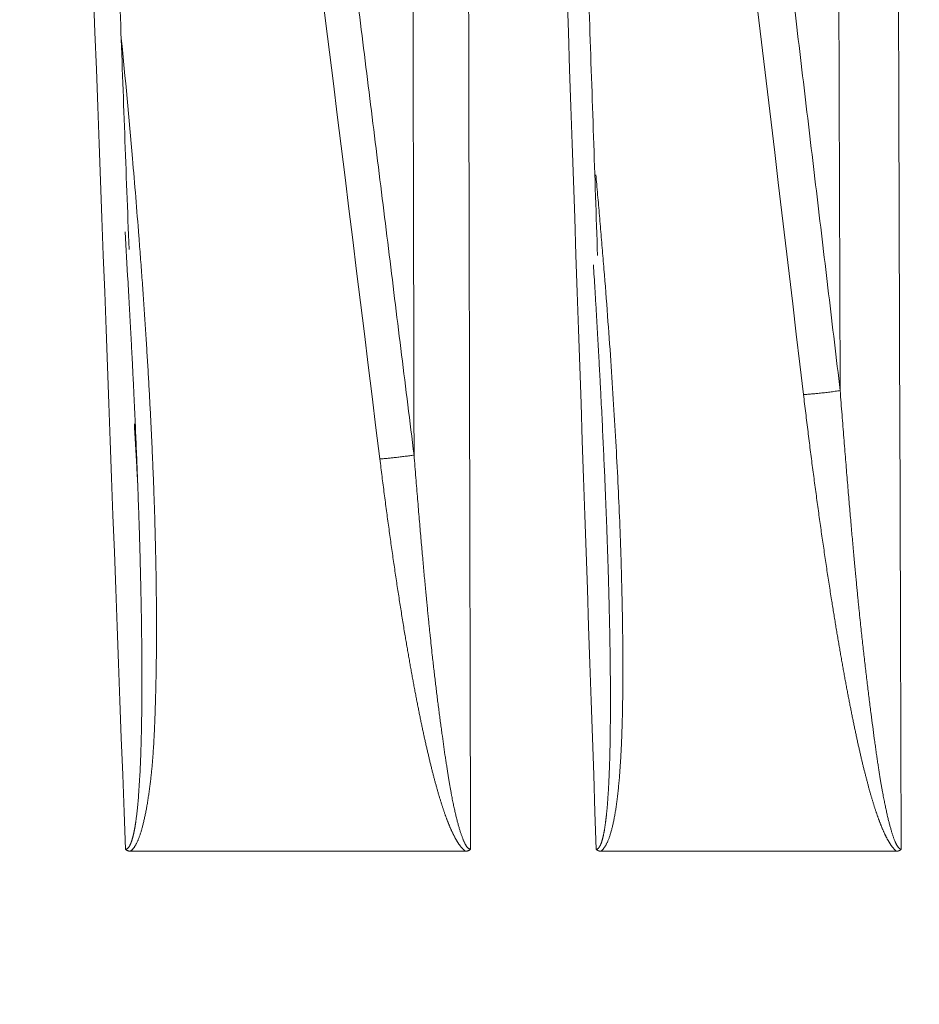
# Model space of a CAD drawing. Header units: millimetres. Extents: x 5437 to 18441, y -4466 to 3128.
# Tile 369 of 497: x 13773 to 13785, y -53 to -39. Entities that reach past the tile are written whole.
import ezdxf

# ---------------------------------------------------------------- set-up
doc = ezdxf.new("R2010")
doc.units = ezdxf.units.MM
doc.layers.add('1', color=7, linetype='Continuous', true_color=0xffffff)
doc.dimstyles.get("Standard").update_dxf_attribs({"dimtxt": 0.18, "dimasz": 0.18, "dimexe": 0.18, "dimexo": 0.0625, "dimgap": 0.09, "dimtad": 0, "dimtih": 1, "dimtoh": 1, "dimdec": 4, "dimzin": 0, "dimdsep": 46, "dimtxsty": 'Standard', "dimcen": 0.09, "dimadec": 0, "dimazin": 0, "dimtfac": 1, "dimtdec": 4, "dimtofl": 0, "dimtmove": 0, "dimatfit": 3, "dimfxl": 1, "dimtolj": 1, "dimtzin": 0, "dimarcsym": 0})

# ---------------------------------------------------------------- blocks, each defined once
blk = doc.blocks.new('*D3')
at = {"color": 0, "lineweight": -2, "transparency": 16777216}
for p, q in [((13674.147, 1169.564), (14135.36, 1169.564)), ((13833.147, -580.436), (14135.36, -580.436))]:
    blk.add_line(p, q, dxfattribs=at)
at = {"color": 0, "lineweight": 0, "transparency": 16777216}
for p, q in [((14135.18, 1089.564), (14135.18, 421.321)), ((14135.18, -500.436), (14135.18, 167.808))]:
    blk.add_line(p, q, dxfattribs=at)
at = {"color": 0, "lineweight": 20, "transparency": 16777216}
for points in [[(14121.847, 1089.564), (14148.514, 1089.564), (14135.18, 1169.564)], [(14121.847, -500.436), (14148.514, -500.436), (14135.18, -580.436)]]:
    blk.add_solid(points, dxfattribs=at)
at = {"layer": 'Defpoints', "color": 0, "lineweight": 20, "transparency": 16777216}
for p in [(13674.085, 1169.564), (13833.085, -580.436), (14135.18, -580.436)]:
    blk.add_point(p, dxfattribs=at)
at = {"color": 0, "lineweight": 20, "transparency": 16777216, "insert": (14135.18, 294.564), "char_height": 80, "attachment_point": 5, "rotation": 270}
blk.add_mtext('\\A1;1750', dxfattribs=at)
blk = doc.blocks.new('*D4')
at = {"color": 0, "lineweight": -2, "transparency": 16777216}
for p, q in [((13346.81, 234.502), (13346.81, -825.635)), ((13857.587, -64.498), (13857.587, -825.635))]:
    blk.add_line(p, q, dxfattribs=at)
at = {"color": 0, "lineweight": 0, "transparency": 16777216}
for p, q in [((13426.81, -825.455), (13508.775, -825.455)), ((13777.587, -825.455), (13695.622, -825.455))]:
    blk.add_line(p, q, dxfattribs=at)
at = {"color": 0, "lineweight": 20, "transparency": 16777216}
for points in [[(13426.81, -812.121), (13426.81, -838.788), (13346.81, -825.455)], [(13777.587, -812.121), (13777.587, -838.788), (13857.587, -825.455)]]:
    blk.add_solid(points, dxfattribs=at)
at = {"layer": 'Defpoints', "color": 0, "lineweight": 20, "transparency": 16777216}
for p in [(13346.81, 234.564), (13857.587, -64.436), (13346.81, -825.455)]:
    blk.add_point(p, dxfattribs=at)
at = {"color": 0, "lineweight": 20, "transparency": 16777216, "insert": (13602.199, -825.455), "char_height": 80, "attachment_point": 5}
blk.add_mtext('\\A1;515', dxfattribs=at)

msp = doc.modelspace()

# ---------------------------------------------------------------- linework, layer by layer
at = {"layer": '1', "color": 0, "lineweight": 20}
for p, q in [((13779.00208, -50.43566), (13774.21112, -50.43566)), ((13785.17176, -50.43566), (13780.94399, -50.43566))]:
    msp.add_line(p, q, dxfattribs=at)
for points, degree in [([(13777.77686, -44.82279), (13776.5958, -35.27249), (13775.40939, -25.72304), (13774.21664, -16.17461)], 3), ([(13774.69807, -16.11807), (13775.41544, -21.84713), (13776.13086, -27.57649), (13776.84443, -33.30615), (13777.55625, -39.03607), (13778.26642, -44.76625)], 5), ([(13783.83998, -43.90128), (13782.74043, -34.65862), (13781.63821, -25.41638), (13780.53288, -16.17461)], 3), ([(13781.05233, -16.11807), (13781.71668, -21.66313), (13782.38007, -27.20834), (13783.04253, -32.75368), (13783.70413, -38.29915), (13784.36489, -43.84475)], 5), ([(13774.13609, -50.40728), (13773.71366, -39.07168), (13773.28853, -27.73617), (13772.86057, -16.40076)], 3), ([(13778.26642, -44.76625), (13778.25334, -39.09315), (13778.24022, -33.42005), (13778.22704, -27.74695), (13778.21382, -22.07386), (13778.20054, -16.40076)], 5), ([(13778.99831, -16.40076), (13779.02398, -27.73619), (13779.04941, -39.07162), (13779.0746, -50.40705)], 3), ([(13780.87352, -50.40728), (13780.48743, -39.07171), (13780.0993, -27.7362), (13779.70905, -16.40076)], 3), ([(13784.36489, -43.84475), (13784.34671, -38.35595), (13784.32847, -32.86715), (13784.31018, -27.37835), (13784.29183, -21.88955), (13784.27343, -16.40076)], 5), ([(13785.12803, -16.40076), (13785.16515, -27.73617), (13785.20199, -39.07159), (13785.23855, -50.40702)], 3), ([(13774.07645, -38.80674), (13774.13394, -39.3782), (13774.18734, -39.94972), (13774.23674, -40.52142)], 3), ([(13774.23674, -40.52142), (13774.26874, -40.89165), (13774.29906, -41.26195), (13774.32774, -41.63237)], 3), ([(13774.17244, -42.29174), (13774.15865, -42.05203), (13774.14434, -41.81235), (13774.12951, -41.57268)], 3), ([(13780.85452, -42.38579), (13780.84764, -42.27202), (13780.84065, -42.15825), (13780.83355, -42.04448)], 3), ([(13774.2631, -44.31842), (13774.31178, -45.17585)], 1), ([(13774.55247, -45.58537), (13774.55773, -45.75422), (13774.56232, -45.92305), (13774.5662, -46.09184)], 3), ([(13774.34878, -46.35764), (13774.34596, -46.24811), (13774.34296, -46.13859), (13774.33978, -46.02907)], 3), ([(13781.0494, -46.57536), (13781.04642, -46.47177), (13781.04327, -46.36819), (13781.03995, -46.26461)], 3), ([(13784.63931, -47.01905), (13784.64447, -47.06871), (13784.64964, -47.11838), (13784.65482, -47.16804)], 3), ([(13778.49688, -47.35292), (13778.5068, -47.44485), (13778.51675, -47.53679), (13778.52674, -47.62873)], 3), ([(13774.36715, -48.57372), (13774.36861, -48.46787), (13774.3698, -48.36204), (13774.37072, -48.25621)], 3), ([(13781.07514, -48.67393), (13781.07604, -48.57375), (13781.07668, -48.47357), (13781.07704, -48.37341)], 3), ([(13784.80715, -48.47369), (13784.82276, -48.59076), (13784.83831, -48.70784), (13784.85377, -48.82493)], 3), ([(13778.66594, -48.75159), (13778.68039, -48.85273), (13778.69481, -48.95388), (13778.70917, -49.05503)], 3), ([(13774.322, -49.66207), (13774.32886, -49.5635), (13774.33538, -49.46494), (13774.34149, -49.3664)], 3), ([(13781.04209, -49.6554), (13781.04673, -49.57842), (13781.05112, -49.50143), (13781.05521, -49.42446)], 3), ([(13784.96642, -49.5634), (13784.9718, -49.59195), (13784.97716, -49.62051), (13784.98249, -49.64907)], 3), ([(13778.81413, -49.6903), (13778.8192, -49.71486), (13778.82425, -49.73941), (13778.82928, -49.76397)], 3)]:
    msp.add_open_spline(points, degree=degree, dxfattribs=at)
for points, knots in [([(13774.18687, -41.82479), (13774.14589, -40.72045), (13774.06284, -38.48421), (13773.9256, -34.79501), (13773.75178, -30.12889), (13773.51871, -23.88511), (13773.33938, -19.09431), (13773.2378, -16.38476)], [0, 0, 0, 0, 0.13022857, 0.2637056, 0.43504454, 0.68047599, 1, 1, 1, 1]), ([(13780.89251, -41.91314), (13780.85408, -40.78018), (13780.7772, -38.51534), (13780.65084, -34.79755), (13780.49206, -30.13147), (13780.27924, -23.88772), (13780.11557, -19.09693), (13780.02289, -16.38739)], [0, 0, 0, 0, 0.13315397, 0.26618207, 0.43694473, 0.68155069, 1, 1, 1, 1]), ([(13780.8688, -40.75738), (13780.87282, -40.80172), (13780.88136, -40.89641), (13780.89428, -41.04153), (13780.90758, -41.19282), (13780.92073, -41.34437), (13780.93373, -41.49618), (13780.94658, -41.64824), (13780.95929, -41.80057), (13780.97184, -41.95314), (13780.99815, -42.27733), (13781.03619, -42.76594), (13781.08257, -43.41176), (13781.12341, -44.03626), (13781.1587, -44.63942), (13781.18842, -45.22126), (13781.21257, -45.78176), (13781.22516, -46.14819), (13781.2305, -46.32783)], [0, 0, 0, 0, 0.02386998, 0.05097179, 0.07811942, 0.10531291, 0.13255233, 0.15983773, 0.18716916, 0.21454669, 0.24197036, 0.36167784, 0.47756615, 0.58964252, 0.69791499, 0.8023925, 0.90308502, 1, 1, 1, 1]), ([(13774.32774, -41.63237), (13774.3316, -41.68254), (13774.33931, -41.78254), (13774.35058, -41.93203), (13774.3616, -42.08051), (13774.37235, -42.22798), (13774.38282, -42.37443), (13774.39302, -42.51987), (13774.40295, -42.6643), (13774.41261, -42.80771), (13774.42199, -42.9501), (13774.43111, -43.09148), (13774.43995, -43.23185), (13774.44852, -43.3712), (13774.45682, -43.50954), (13774.46485, -43.64687), (13774.4726, -43.78318), (13774.48009, -43.91847), (13774.4873, -44.05276), (13774.49423, -44.18602), (13774.5009, -44.31828), (13774.50729, -44.44952), (13774.5134, -44.57974), (13774.51925, -44.70895), (13774.52482, -44.83715), (13774.53012, -44.96433), (13774.53514, -45.0905), (13774.53989, -45.21566), (13774.54436, -45.3398), (13774.54858, -45.46292), (13774.55117, -45.54466), (13774.55247, -45.58537)], [0, 0, 0, 0, 0.03806422, 0.07587169, 0.11342248, 0.1507167, 0.18775443, 0.22453577, 0.26106082, 0.29732968, 0.33334245, 0.36909924, 0.40460015, 0.43984529, 0.47483478, 0.50956872, 0.54404725, 0.57827047, 0.61223851, 0.6459515, 0.67940956, 0.71261283, 0.74556144, 0.77825554, 0.81069525, 0.84288073, 0.87481213, 0.9064896, 0.93791329, 0.96908337, 1, 1, 1, 1]), ([(13774.33978, -46.02907), (13774.33847, -45.98473), (13774.33578, -45.89418), (13774.33143, -45.75551), (13774.32671, -45.61116), (13774.32159, -45.46114), (13774.31606, -45.30545), (13774.3101, -45.14408), (13774.3037, -44.97705), (13774.29684, -44.80435), (13774.28951, -44.62597), (13774.28167, -44.44193), (13774.27333, -44.25222), (13774.26445, -44.05684), (13774.25503, -43.85579), (13774.24505, -43.64908), (13774.23449, -43.4367), (13774.22332, -43.21866), (13774.21155, -42.99495), (13774.19914, -42.76558), (13774.18611, -42.53055), (13774.17703, -42.37198), (13774.17244, -42.29174)], [0, 0, 0, 0, 0.03559299, 0.07270247, 0.11132847, 0.15147104, 0.19313019, 0.23630596, 0.28099833, 0.32720732, 0.37493292, 0.4241751, 0.47493385, 0.52720913, 0.5810009, 0.63630912, 0.69313372, 0.75147464, 0.81133181, 0.87270515, 0.93559458, 1, 1, 1, 1]), ([(13781.03995, -46.26461), (13781.03852, -46.22062), (13781.03561, -46.13089), (13781.03091, -45.99364), (13781.02585, -45.85112), (13781.0204, -45.70332), (13781.01455, -45.55024), (13781.00828, -45.39189), (13781.00158, -45.22827), (13780.99443, -45.05937), (13780.98683, -44.8852), (13780.97875, -44.70576), (13780.97018, -44.52104), (13780.9611, -44.33105), (13780.95151, -44.13579), (13780.94138, -43.93527), (13780.93071, -43.72947), (13780.91947, -43.5184), (13780.90766, -43.30206), (13780.89527, -43.08046), (13780.88228, -42.85358), (13780.8687, -42.62144), (13780.85928, -42.46493), (13780.85452, -42.38579)], [0, 0, 0, 0, 0.03403339, 0.06942532, 0.10617582, 0.14428493, 0.18375268, 0.22457907, 0.26676412, 0.31030782, 0.35521017, 0.40147114, 0.44909072, 0.49806888, 0.54840558, 0.60010078, 0.65315442, 0.70756645, 0.76333681, 0.82046542, 0.87895221, 0.9387971, 1, 1, 1, 1]), ([(13785.17087, -50.43566), (13785.16901, -50.43418), (13785.16525, -50.43118), (13785.15966, -50.42639), (13785.15406, -50.42134), (13785.14845, -50.41601), (13785.14283, -50.41039), (13785.13719, -50.40451), (13785.13155, -50.39834), (13785.1259, -50.39189), (13785.12023, -50.38517), (13785.11455, -50.37817), (13785.10886, -50.37089), (13785.10316, -50.36333), (13785.09745, -50.3555), (13785.09173, -50.34738), (13785.086, -50.33899), (13785.08025, -50.33032), (13785.0745, -50.32138), (13785.06873, -50.31215), (13785.06295, -50.30265), (13785.05717, -50.29287), (13785.05137, -50.28281), (13785.04556, -50.27247), (13785.03974, -50.26186), (13785.0339, -50.25097), (13785.02806, -50.2398), (13785.0222, -50.22835), (13785.01634, -50.21662), (13785.01046, -50.20462), (13785.00457, -50.19234), (13784.99868, -50.17978), (13784.99277, -50.16694), (13784.98684, -50.15382), (13784.98091, -50.14043), (13784.97497, -50.12676), (13784.96902, -50.11281), (13784.96305, -50.09858), (13784.95708, -50.08408), (13784.95109, -50.06929), (13784.94509, -50.05423), (13784.93908, -50.03889), (13784.93306, -50.02327), (13784.92703, -50.00738), (13784.92099, -49.9912), (13784.91494, -49.97475), (13784.90887, -49.95802), (13784.9028, -49.94102), (13784.89672, -49.92373), (13784.89062, -49.90617), (13784.88451, -49.88833), (13784.87839, -49.87021), (13784.87227, -49.85181), (13784.86613, -49.83313), (13784.85998, -49.81418), (13784.85382, -49.79495), (13784.84764, -49.77544), (13784.84146, -49.75565), (13784.83527, -49.73559), (13784.82906, -49.71524), (13784.82285, -49.69462), (13784.81662, -49.67372), (13784.81038, -49.65254), (13784.80414, -49.63109), (13784.79788, -49.60936), (13784.79161, -49.58734), (13784.78533, -49.56505), (13784.77904, -49.54249), (13784.77273, -49.51964), (13784.76642, -49.49652), (13784.7601, -49.47312), (13784.75377, -49.44944), (13784.74742, -49.42548), (13784.74107, -49.40124), (13784.7347, -49.37673), (13784.72832, -49.35194), (13784.72193, -49.32687), (13784.71554, -49.30152), (13784.70913, -49.2759), (13784.70271, -49.24999), (13784.69628, -49.22381), (13784.68984, -49.19735), (13784.68339, -49.17061), (13784.67692, -49.1436), (13784.67045, -49.11631), (13784.66397, -49.08873), (13784.65747, -49.06088), (13784.65097, -49.03276), (13784.64445, -49.00435), (13784.63793, -48.97567), (13784.63139, -48.94671), (13784.62484, -48.91747), (13784.61828, -48.88795), (13784.61171, -48.85815), (13784.60513, -48.82808), (13784.59854, -48.79773), (13784.59194, -48.7671), (13784.58533, -48.73619), (13784.57871, -48.705), (13784.57208, -48.67354), (13784.56544, -48.6418), (13784.55878, -48.60978), (13784.55212, -48.57748), (13784.54544, -48.5449), (13784.53876, -48.51205), (13784.53206, -48.47892), (13784.52536, -48.44551), (13784.51864, -48.41182), (13784.51191, -48.37786), (13784.50518, -48.34361), (13784.49843, -48.30909), (13784.49167, -48.27429), (13784.4849, -48.23921), (13784.47812, -48.20386), (13784.47133, -48.16822), (13784.46453, -48.13231), (13784.45772, -48.09612), (13784.4509, -48.05965), (13784.44406, -48.02291), (13784.43722, -47.98588), (13784.43037, -47.94858), (13784.4235, -47.911), (13784.41663, -47.87314), (13784.40974, -47.83501), (13784.40285, -47.79659), (13784.39594, -47.7579), (13784.38903, -47.71893), (13784.3821, -47.67968), (13784.37516, -47.64015), (13784.36822, -47.60035), (13784.36126, -47.56027), (13784.35429, -47.51991), (13784.34731, -47.47927), (13784.34032, -47.43835), (13784.33332, -47.39716), (13784.32631, -47.35569), (13784.31929, -47.31394), (13784.31226, -47.27191), (13784.30522, -47.2296), (13784.29817, -47.18702), (13784.29111, -47.14416), (13784.28404, -47.10102), (13784.27695, -47.0576), (13784.26986, -47.0139), (13784.26276, -46.96993), (13784.25564, -46.92567), (13784.24852, -46.88114), (13784.23202, -46.77754), (13784.20631, -46.61356), (13784.17181, -46.38783), (13784.13755, -46.15792), (13784.10352, -45.9238), (13784.06972, -45.6855), (13784.03616, -45.443), (13784.00283, -45.1963), (13783.96974, -44.94541), (13783.93688, -44.69033), (13783.90426, -44.43105), (13783.87182, -44.16758), (13783.85065, -43.99051), (13783.83998, -43.90128)], [0, 0, 0, 0, 0.00123086, 0.00248275, 0.0037567, 0.00505366, 0.00637456, 0.00772026, 0.00909157, 0.01048928, 0.01191412, 0.01336676, 0.01484787, 0.01635806, 0.01789791, 0.01946797, 0.02106875, 0.02270073, 0.02436439, 0.02606014, 0.02778841, 0.02954957, 0.031344, 0.03317204, 0.03503401, 0.03693022, 0.03886098, 0.04082655, 0.04282719, 0.04486317, 0.04693471, 0.04904204, 0.05118537, 0.0533649, 0.05558083, 0.05783335, 0.06012261, 0.06244881, 0.06481208, 0.06721258, 0.06965046, 0.07212586, 0.0746389, 0.07718972, 0.07977842, 0.08240514, 0.08506997, 0.08777302, 0.0905144, 0.0932942, 0.09611251, 0.09896943, 0.10186503, 0.10479941, 0.10777264, 0.11078479, 0.11383595, 0.11692617, 0.12005553, 0.12322409, 0.12643192, 0.12967907, 0.13296561, 0.13629159, 0.13965706, 0.14306208, 0.1465067, 0.14999097, 0.15351492, 0.15707862, 0.1606821, 0.16432541, 0.16800859, 0.17173167, 0.1754947, 0.17929772, 0.18314075, 0.18702384, 0.19094702, 0.19491032, 0.19891378, 0.20295742, 0.20704128, 0.21116539, 0.21532977, 0.21953445, 0.22377945, 0.22806482, 0.23239056, 0.23675671, 0.24116329, 0.24561032, 0.25009782, 0.25462582, 0.25919434, 0.2638034, 0.26845302, 0.27314322, 0.27787402, 0.28264544, 0.28745749, 0.2923102, 0.29720358, 0.30213764, 0.30711242, 0.31212791, 0.31718415, 0.32228114, 0.32741889, 0.33259743, 0.33781677, 0.34307692, 0.34837789, 0.3537197, 0.35910237, 0.36452589, 0.3699903, 0.3754956, 0.38104179, 0.3866289, 0.39225694, 0.39792591, 0.40363583, 0.4093867, 0.41517855, 0.42101137, 0.42688518, 0.43279999, 0.43875581, 0.44475264, 0.45079051, 0.45686941, 0.46298935, 0.46915035, 0.4753524, 0.48159553, 0.48787974, 0.49420504, 0.50057143, 0.50697892, 0.51342753, 0.51991725, 0.52644809, 0.53302007, 0.53963319, 0.54628745, 0.55298287, 0.55971945, 0.59301391, 0.62692316, 0.66144806, 0.69658944, 0.73234809, 0.76872474, 0.80572011, 0.84333486, 0.88156964, 0.92042504, 0.95990164, 1, 1, 1, 1]), ([(13784.36489, -43.84475), (13784.36931, -43.90305), (13784.37804, -44.01826), (13784.39121, -44.18895), (13784.40421, -44.35542), (13784.41706, -44.51766), (13784.42973, -44.67568), (13784.44221, -44.82947), (13784.45449, -44.97903), (13784.46657, -45.12437), (13784.47842, -45.26549), (13784.49005, -45.40237), (13784.50144, -45.53503), (13784.51258, -45.66347), (13784.52347, -45.78767), (13784.5341, -45.90765), (13784.54446, -46.02341), (13784.55454, -46.13493), (13784.56434, -46.24223), (13784.57386, -46.3453), (13784.58308, -46.44414), (13784.59201, -46.53876), (13784.60064, -46.62914), (13784.60896, -46.7153), (13784.61698, -46.79723), (13784.62468, -46.87493), (13784.63207, -46.9484), (13784.63695, -46.99597), (13784.63931, -47.01905)], [0, 0, 0, 0, 0.05508177, 0.10883467, 0.16125859, 0.21235342, 0.26211902, 0.3105553, 0.35766216, 0.40343949, 0.44788719, 0.49100519, 0.53279339, 0.57325172, 0.6123801, 0.65017846, 0.68664675, 0.72178489, 0.75559285, 0.78807056, 0.819218, 0.84903512, 0.87752189, 0.9046783, 0.93050432, 0.95499994, 0.97816516, 1, 1, 1, 1]), ([(13778.26642, -44.76625), (13778.27073, -44.82099), (13778.27922, -44.929), (13778.29202, -45.08878), (13778.30464, -45.24412), (13778.31706, -45.39502), (13778.32928, -45.54147), (13778.34129, -45.68349), (13778.35306, -45.82106), (13778.3646, -45.95419), (13778.3759, -46.08288), (13778.38693, -46.20712), (13778.39771, -46.32692), (13778.4082, -46.44228), (13778.41842, -46.5532), (13778.42835, -46.65967), (13778.43798, -46.76169), (13778.44731, -46.85928), (13778.45634, -46.95242), (13778.46505, -47.04111), (13778.47345, -47.12536), (13778.48153, -47.20517), (13778.48927, -47.28053), (13778.4944, -47.32928), (13778.49688, -47.35292)], [0, 0, 0, 0, 0.06345915, 0.12520436, 0.18523547, 0.24355234, 0.30015483, 0.35504281, 0.40821615, 0.45967474, 0.50941847, 0.55744723, 0.60376095, 0.64835952, 0.69124288, 0.73241095, 0.77186367, 0.809601, 0.84562289, 0.8799293, 0.91252023, 0.94339565, 0.97255556, 1, 1, 1, 1]), ([(13779.00158, -50.43566), (13778.99958, -50.43416), (13778.99554, -50.43112), (13778.98954, -50.42626), (13778.98353, -50.42112), (13778.97751, -50.41569), (13778.97148, -50.40997), (13778.96545, -50.40396), (13778.9594, -50.39766), (13778.95335, -50.39108), (13778.94728, -50.3842), (13778.94121, -50.37703), (13778.93513, -50.36958), (13778.92904, -50.36183), (13778.92294, -50.3538), (13778.91683, -50.34548), (13778.91071, -50.33686), (13778.90459, -50.32796), (13778.89845, -50.31877), (13778.89231, -50.30929), (13778.88616, -50.29952), (13778.88, -50.28946), (13778.87382, -50.27911), (13778.86765, -50.26847), (13778.86146, -50.25755), (13778.85526, -50.24633), (13778.84905, -50.23482), (13778.84284, -50.22303), (13778.83662, -50.21094), (13778.83038, -50.19857), (13778.82414, -50.1859), (13778.81789, -50.17295), (13778.81163, -50.15971), (13778.80536, -50.14617), (13778.79909, -50.13235), (13778.7928, -50.11824), (13778.78651, -50.10384), (13778.7802, -50.08915), (13778.77389, -50.07417), (13778.76757, -50.0589), (13778.76124, -50.04335), (13778.7549, -50.0275), (13778.74856, -50.01136), (13778.7422, -49.99493), (13778.73584, -49.97822), (13778.72946, -49.96121), (13778.72308, -49.94392), (13778.71669, -49.92633), (13778.71029, -49.90846), (13778.70388, -49.8903), (13778.69746, -49.87185), (13778.69104, -49.8531), (13778.6846, -49.83407), (13778.67816, -49.81475), (13778.67171, -49.79514), (13778.66525, -49.77524), (13778.65878, -49.75505), (13778.6523, -49.73457), (13778.64582, -49.71381), (13778.63932, -49.69275), (13778.63282, -49.6714), (13778.6263, -49.64976), (13778.61978, -49.62784), (13778.61325, -49.60562), (13778.60672, -49.58312), (13778.60017, -49.56032), (13778.59361, -49.53724), (13778.58705, -49.51387), (13778.58048, -49.4902), (13778.5739, -49.46625), (13778.56731, -49.44201), (13778.56071, -49.41748), (13778.5541, -49.39266), (13778.54749, -49.36755), (13778.54086, -49.34215), (13778.53423, -49.31646), (13778.52759, -49.29048), (13778.52094, -49.26422), (13778.51429, -49.23766), (13778.50762, -49.21081), (13778.50094, -49.18368), (13778.49426, -49.15625), (13778.48757, -49.12854), (13778.48087, -49.10053), (13778.47416, -49.07224), (13778.46744, -49.04365), (13778.46072, -49.01478), (13778.45398, -48.98562), (13778.44724, -48.95617), (13778.44049, -48.92643), (13778.43373, -48.8964), (13778.42696, -48.86608), (13778.42019, -48.83547), (13778.4134, -48.80457), (13778.40661, -48.77338), (13778.39981, -48.7419), (13778.393, -48.71013), (13778.38618, -48.67808), (13778.37936, -48.64573), (13778.37252, -48.6131), (13778.36568, -48.58017), (13778.35883, -48.54696), (13778.35197, -48.51345), (13778.3451, -48.47966), (13778.33822, -48.44557), (13778.33134, -48.4112), (13778.32444, -48.37654), (13778.31754, -48.34159), (13778.31063, -48.30635), (13778.30371, -48.27082), (13778.29679, -48.235), (13778.28985, -48.19889), (13778.28291, -48.16249), (13778.27596, -48.1258), (13778.269, -48.08882), (13778.26203, -48.05156), (13778.25505, -48.014), (13778.24807, -47.97615), (13778.24107, -47.93802), (13778.23407, -47.89959), (13778.22706, -47.86088), (13778.22005, -47.82188), (13778.21302, -47.78258), (13778.20599, -47.743), (13778.19894, -47.70313), (13778.19189, -47.66297), (13778.18483, -47.62251), (13778.17777, -47.58177), (13778.17069, -47.54074), (13778.16361, -47.49942), (13778.15652, -47.45781), (13778.14942, -47.41592), (13778.14231, -47.37373), (13778.12614, -47.27723), (13778.10108, -47.12496), (13778.06759, -46.91541), (13778.03432, -46.70124), (13778.00129, -46.48245), (13777.9685, -46.25902), (13777.93593, -46.03097), (13777.90359, -45.79829), (13777.87148, -45.56097), (13777.83961, -45.31904), (13777.80792, -45.07247), (13777.78728, -44.90652), (13777.77686, -44.82279)], [0, 0, 0, 0, 0.00144292, 0.00291158, 0.00440722, 0.00593104, 0.00748414, 0.00906759, 0.0106824, 0.01232949, 0.01400977, 0.01572407, 0.01747316, 0.01925781, 0.0210787, 0.02293648, 0.02483179, 0.02676521, 0.02873727, 0.0307485, 0.03279939, 0.0348904, 0.03702196, 0.03919448, 0.04140835, 0.04366393, 0.04596158, 0.0483016, 0.05068433, 0.05311004, 0.05557903, 0.05809154, 0.06064784, 0.06324815, 0.06589272, 0.06858174, 0.07131542, 0.07409396, 0.07691755, 0.07978636, 0.08270055, 0.08566029, 0.08866573, 0.09171702, 0.09481429, 0.09795769, 0.10114734, 0.10438335, 0.10766585, 0.11099496, 0.11437077, 0.11779339, 0.12126292, 0.12477945, 0.12834309, 0.1319539, 0.13561198, 0.13931742, 0.14307028, 0.14687064, 0.15071858, 0.15461416, 0.15855745, 0.16254852, 0.16658743, 0.17067423, 0.174809, 0.17899177, 0.18322262, 0.18750158, 0.19182872, 0.19620407, 0.2006277, 0.20509963, 0.20961992, 0.21418862, 0.21880575, 0.22347137, 0.22818551, 0.23294821, 0.2377595, 0.24261943, 0.24752802, 0.25248531, 0.25749134, 0.26254613, 0.26764971, 0.27280213, 0.27800339, 0.28325354, 0.28855259, 0.29390058, 0.29929754, 0.30474348, 0.31023844, 0.31578243, 0.32137548, 0.32701761, 0.33270885, 0.33844921, 0.34423872, 0.3500774, 0.35596527, 0.36190234, 0.36788864, 0.37392418, 0.38000899, 0.38614307, 0.39232645, 0.39855915, 0.40484118, 0.41117255, 0.41755329, 0.4239834, 0.43046291, 0.43699182, 0.44357016, 0.45019793, 0.45687515, 0.46360183, 0.47037799, 0.47720364, 0.48407879, 0.49100345, 0.49797763, 0.50500136, 0.51207463, 0.51919746, 0.52636986, 0.53359184, 0.54086342, 0.54818459, 0.55555538, 0.56297579, 0.59875764, 0.63532594, 0.67268185, 0.71082643, 0.74976072, 0.78948567, 0.83000218, 0.87131108, 0.9134132, 0.95630926, 1, 1, 1, 1]), ([(13774.5662, -46.09184), (13774.56708, -46.13094), (13774.56883, -46.20874), (13774.57113, -46.32481), (13774.57319, -46.43966), (13774.57499, -46.55328), (13774.57652, -46.66567), (13774.57779, -46.77684), (13774.5788, -46.88677), (13774.57955, -46.99548), (13774.58003, -47.10296), (13774.58025, -47.20922), (13774.58021, -47.31424), (13774.57991, -47.41804), (13774.57934, -47.52061), (13774.57851, -47.62195), (13774.57743, -47.72206), (13774.57648, -47.78838), (13774.57601, -47.82134)], [0, 0, 0, 0, 0.06772982, 0.13476031, 0.20109186, 0.26672486, 0.33165972, 0.39589689, 0.4594368, 0.5222799, 0.58442667, 0.6458776, 0.70663318, 0.76669396, 0.82606045, 0.88473323, 0.94271288, 1, 1, 1, 1]), ([(13781.2305, -46.32783), (13781.2305, -46.32784), (13781.23137, -46.35707), (13781.23305, -46.41521), (13781.23546, -46.50194), (13781.23773, -46.58773), (13781.23986, -46.67257), (13781.24185, -46.75648), (13781.2437, -46.83945), (13781.24542, -46.92148), (13781.24699, -47.00257), (13781.24843, -47.08272), (13781.24973, -47.16193), (13781.25089, -47.2402), (13781.25192, -47.31753), (13781.2528, -47.39392), (13781.25355, -47.46937), (13781.25416, -47.54389), (13781.25463, -47.61746), (13781.25496, -47.69009), (13781.25515, -47.76179), (13781.25521, -47.83254), (13781.25513, -47.90235), (13781.25491, -47.97123), (13781.25455, -48.03917), (13781.25405, -48.10616), (13781.25341, -48.17222), (13781.25264, -48.23733), (13781.25173, -48.30151), (13781.25068, -48.36475), (13781.24949, -48.42705), (13781.24816, -48.48841), (13781.24669, -48.54883), (13781.24509, -48.60831), (13781.24335, -48.66685), (13781.24147, -48.72445), (13781.23945, -48.78111), (13781.23729, -48.83683), (13781.235, -48.89161), (13781.23256, -48.94545), (13781.22999, -48.99836), (13781.22728, -49.05032), (13781.22443, -49.10134), (13781.22144, -49.15143), (13781.21832, -49.20057), (13781.21505, -49.24878), (13781.21165, -49.29604), (13781.20811, -49.34237), (13781.20443, -49.38776), (13781.20061, -49.4322), (13781.19666, -49.47571), (13781.19257, -49.51828), (13781.18833, -49.55991), (13781.18396, -49.6006), (13781.17946, -49.64035), (13781.17481, -49.67916), (13781.17002, -49.71703), (13781.1651, -49.75396), (13781.16004, -49.78995), (13781.15484, -49.82501), (13781.1495, -49.85912), (13781.14403, -49.8923), (13781.13841, -49.92453), (13781.13266, -49.95583), (13781.12677, -49.98618), (13781.12074, -50.0156), (13781.11458, -50.04408), (13781.10827, -50.07162), (13781.10183, -50.09821), (13781.09525, -50.12388), (13781.08853, -50.1486), (13781.08167, -50.17238), (13781.07468, -50.19522), (13781.06755, -50.21713), (13781.06028, -50.23809), (13781.05287, -50.25812), (13781.04532, -50.27721), (13781.03763, -50.29536), (13781.02981, -50.31257), (13781.02185, -50.32884), (13781.01375, -50.34418), (13781.00551, -50.35857), (13780.99713, -50.37203), (13780.98861, -50.38455), (13780.97996, -50.39613), (13780.97116, -50.40678), (13780.96222, -50.41647), (13780.95317, -50.42528), (13780.94688, -50.43047), (13780.94378, -50.43302)], [0, 0, 0, 0, 0.00000519, 0.02074461, 0.04126401, 0.06156343, 0.08164293, 0.10150256, 0.1211424, 0.14056249, 0.15976291, 0.17874371, 0.19750497, 0.21604676, 0.23436915, 0.25247222, 0.27035604, 0.2880207, 0.30546628, 0.32269288, 0.33970057, 0.35648945, 0.37305964, 0.38941122, 0.4055443, 0.421459, 0.43715542, 0.4526337, 0.46789396, 0.48293632, 0.49776093, 0.51236793, 0.52675747, 0.5409297, 0.55488479, 0.56862291, 0.58214425, 0.59544898, 0.6085373, 0.62140943, 0.63406559, 0.646506, 0.6587309, 0.67074056, 0.68253524, 0.69411522, 0.7054808, 0.71663231, 0.72757007, 0.73829445, 0.74880583, 0.75910459, 0.76919118, 0.77906604, 0.78872966, 0.79818255, 0.80742527, 0.81645841, 0.8252826, 0.83389851, 0.84230688, 0.85050849, 0.85850418, 0.86629487, 0.87388154, 0.88126526, 0.88844719, 0.89542858, 0.9022108, 0.90879535, 0.91518385, 0.9213781, 0.92738006, 0.93319188, 0.93881594, 0.94425484, 0.9495115, 0.95458912, 0.95949125, 0.96422186, 0.96878533, 0.97318659, 0.97743108, 0.98152491, 0.98547486, 0.98928849, 0.9929742, 0.99654128, 1, 1, 1, 1]), ([(13774.37072, -48.25619), (13774.3709, -48.22544), (13774.37128, -48.16316), (13774.37157, -48.0685), (13774.37167, -47.97141), (13774.37155, -47.87189), (13774.37122, -47.76993), (13774.37066, -47.66555), (13774.36988, -47.55873), (13774.36887, -47.44948), (13774.36762, -47.3378), (13774.36614, -47.22369), (13774.36441, -47.10715), (13774.36244, -46.98818), (13774.36022, -46.86677), (13774.35776, -46.74294), (13774.35503, -46.61667), (13774.35205, -46.48798), (13774.34988, -46.40137), (13774.34878, -46.35766)], [0, 0, 0, 0, 0.04862719, 0.09852813, 0.14970305, 0.20215212, 0.25587553, 0.31087342, 0.36714595, 0.42469324, 0.48351542, 0.54361259, 0.60498486, 0.66763231, 0.73155504, 0.7967531, 0.86322658, 0.93097553, 1, 1, 1, 1]), ([(13781.07704, -48.37338), (13781.07708, -48.34422), (13781.07716, -48.28514), (13781.07703, -48.19536), (13781.07672, -48.1033), (13781.07619, -48.00895), (13781.07547, -47.91232), (13781.07453, -47.81341), (13781.07338, -47.71221), (13781.07201, -47.60873), (13781.07042, -47.50296), (13781.06861, -47.39491), (13781.06657, -47.28457), (13781.0643, -47.17195), (13781.0618, -47.05705), (13781.05906, -46.93987), (13781.05609, -46.8204), (13781.05288, -46.69865), (13781.05056, -46.61671), (13781.0494, -46.57537)], [0, 0, 0, 0, 0.04871749, 0.0986974, 0.14993994, 0.20244533, 0.25621373, 0.31124533, 0.36754028, 0.42509872, 0.48392079, 0.54400659, 0.60535624, 0.66796984, 0.73184748, 0.79698925, 0.86339521, 0.93106544, 1, 1, 1, 1]), ([(13784.65482, -47.16804), (13784.65895, -47.20709), (13784.66717, -47.28468), (13784.67968, -47.40029), (13784.69224, -47.5144), (13784.70485, -47.62698), (13784.71751, -47.73806), (13784.73021, -47.84762), (13784.74294, -47.95567), (13784.75572, -48.0622), (13784.76852, -48.16722), (13784.78135, -48.27073), (13784.79418, -48.37272), (13784.80284, -48.4402), (13784.80715, -48.47369)], [0, 0, 0, 0, 0.0896202, 0.17809661, 0.26542944, 0.35161889, 0.43666518, 0.52056854, 0.60332919, 0.68494736, 0.76542328, 0.8447572, 0.92294935, 1, 1, 1, 1]), ([(13778.52674, -47.62873), (13778.53048, -47.6622), (13778.53791, -47.72872), (13778.54925, -47.82787), (13778.56064, -47.92578), (13778.57211, -48.02245), (13778.58364, -48.11788), (13778.59523, -48.21207), (13778.60687, -48.30502), (13778.61858, -48.39673), (13778.63033, -48.48721), (13778.64213, -48.57644), (13778.65396, -48.66443), (13778.66196, -48.72267), (13778.66594, -48.75159)], [0, 0, 0, 0, 0.08929569, 0.17750634, 0.26463223, 0.35067364, 0.43563087, 0.51950421, 0.60229396, 0.68400044, 0.76462395, 0.84416483, 0.9226234, 1, 1, 1, 1]), ([(13774.57601, -47.82134), (13774.57557, -47.84927), (13774.57468, -47.90496), (13774.57311, -47.9882), (13774.57136, -48.07091), (13774.56941, -48.15306), (13774.56729, -48.23468), (13774.5657, -48.2889), (13774.56491, -48.31592)], [0, 0, 0, 0, 0.16928327, 0.33751809, 0.50470579, 0.67084774, 0.83594533, 1, 1, 1, 1]), ([(13774.56491, -48.31592), (13774.564, -48.34558), (13774.56221, -48.40373), (13774.55928, -48.48914), (13774.55623, -48.57097), (13774.55305, -48.64921), (13774.54973, -48.72386), (13774.54628, -48.79493), (13774.54271, -48.86242), (13774.53856, -48.93379), (13774.53367, -49.00954), (13774.52783, -49.09018), (13774.52149, -49.16877), (13774.51466, -49.24533), (13774.50734, -49.31985), (13774.4995, -49.39233), (13774.49123, -49.46279), (13774.48516, -49.50897), (13774.48217, -49.53176)], [0, 0, 0, 0, 0.07270794, 0.14251583, 0.20942452, 0.27343493, 0.33454816, 0.39276543, 0.44808818, 0.50051808, 0.56843114, 0.63476688, 0.69953085, 0.76272902, 0.82436782, 0.88445416, 0.94299553, 1, 1, 1, 1]), ([(13774.34149, -49.36638), (13774.34241, -49.3489), (13774.34427, -49.31347), (13774.34686, -49.25959), (13774.34935, -49.20429), (13774.3517, -49.14757), (13774.35394, -49.08943), (13774.35605, -49.02988), (13774.35803, -48.9689), (13774.35989, -48.90651), (13774.36161, -48.8427), (13774.36321, -48.77747), (13774.36466, -48.71082), (13774.366, -48.64275), (13774.36676, -48.59689), (13774.36715, -48.57372)], [0, 0, 0, 0, 0.06633731, 0.1344363, 0.20429783, 0.27592268, 0.34931158, 0.4244652, 0.50138416, 0.58006905, 0.6605204, 0.74273872, 0.82672447, 0.91247809, 1, 1, 1, 1]), ([(13781.05522, -49.42445), (13781.05604, -49.40649), (13781.05771, -49.37005), (13781.05999, -49.31459), (13781.06215, -49.25755), (13781.06417, -49.19894), (13781.06605, -49.13876), (13781.06779, -49.07701), (13781.06939, -49.01367), (13781.07084, -48.94877), (13781.07215, -48.88229), (13781.0733, -48.81424), (13781.07432, -48.74462), (13781.07487, -48.69767), (13781.07514, -48.67394)], [0, 0, 0, 0, 0.07198548, 0.146031, 0.22213771, 0.30030664, 0.38053876, 0.46283498, 0.5471961, 0.63362288, 0.72211603, 0.81267621, 0.90530401, 1, 1, 1, 1]), ([(13784.85377, -48.82493), (13784.85765, -48.85324), (13784.86524, -48.90867), (13784.87663, -48.99002), (13784.88771, -49.06781), (13784.89852, -49.14206), (13784.90904, -49.21275), (13784.91927, -49.27988), (13784.92921, -49.34346), (13784.93887, -49.40349), (13784.94825, -49.45996), (13784.95732, -49.51289), (13784.96345, -49.54695), (13784.96642, -49.56339)], [0, 0, 0, 0, 0.1146921, 0.22462372, 0.32979573, 0.43020916, 0.52586522, 0.61676534, 0.70291124, 0.78430495, 0.8609489, 0.93284605, 1, 1, 1, 1]), ([(13778.70917, -49.05503), (13778.71277, -49.07947), (13778.71982, -49.12731), (13778.73042, -49.1975), (13778.74073, -49.26459), (13778.75079, -49.32856), (13778.76059, -49.38942), (13778.77013, -49.44718), (13778.7794, -49.50182), (13778.78841, -49.55336), (13778.79716, -49.60178), (13778.80563, -49.6471), (13778.81136, -49.67624), (13778.81413, -49.6903)], [0, 0, 0, 0, 0.11505282, 0.22527231, 0.33065951, 0.43121561, 0.52694207, 0.61784057, 0.70391313, 0.78516215, 0.86159051, 0.9332017, 1, 1, 1, 1]), ([(13774.48217, -49.53176), (13774.48042, -49.54461), (13774.47696, -49.57005), (13774.47159, -49.60776), (13774.46616, -49.64466), (13774.46064, -49.68073), (13774.45505, -49.71599), (13774.44938, -49.75042), (13774.44364, -49.78403), (13774.43782, -49.81682), (13774.43192, -49.84879), (13774.42595, -49.87994), (13774.41989, -49.91026), (13774.41377, -49.93977), (13774.40756, -49.96845), (13774.40128, -49.99631), (13774.39492, -50.02335), (13774.38848, -50.04957), (13774.38197, -50.07497), (13774.37538, -50.09955), (13774.36872, -50.1233), (13774.36198, -50.14624), (13774.35516, -50.16835), (13774.34826, -50.18965), (13774.34129, -50.21012), (13774.33425, -50.22977), (13774.32712, -50.2486), (13774.31992, -50.26661), (13774.31265, -50.2838), (13774.30529, -50.30017), (13774.29786, -50.31572), (13774.29036, -50.33044), (13774.28277, -50.34435), (13774.27511, -50.35744), (13774.26738, -50.3697), (13774.25956, -50.38115), (13774.25167, -50.39178), (13774.24371, -50.40158), (13774.23566, -50.41057), (13774.22753, -50.41872), (13774.21935, -50.42611), (13774.21369, -50.43044), (13774.2109, -50.43257)], [0, 0, 0, 0, 0.03967551, 0.07855928, 0.11665257, 0.1539567, 0.1904731, 0.22620328, 0.26114884, 0.29531151, 0.32869314, 0.36129569, 0.39312131, 0.42417225, 0.45445099, 0.48396018, 0.51270266, 0.54068155, 0.5679002, 0.59436225, 0.62007169, 0.64503282, 0.6692504, 0.69272958, 0.71547607, 0.7374961, 0.75879657, 0.77938509, 0.79927009, 0.81846092, 0.836968, 0.85480294, 0.8719787, 0.88850981, 0.90441254, 0.91970521, 0.93440837, 0.94854518, 0.96214167, 0.97522711, 0.98783432, 1, 1, 1, 1]), ([(13774.2897, -49.97236), (13774.29091, -49.96327), (13774.29336, -49.94483), (13774.29685, -49.91672), (13774.30028, -49.88778), (13774.30362, -49.85801), (13774.30689, -49.8274), (13774.31008, -49.79595), (13774.31319, -49.76368), (13774.31622, -49.73057), (13774.31918, -49.69663), (13774.32105, -49.67371), (13774.322, -49.66212)], [0, 0, 0, 0, 0.0884386, 0.17943659, 0.27299817, 0.36912722, 0.46782729, 0.56910167, 0.6729534, 0.77938532, 0.88840004, 1, 1, 1, 1]), ([(13780.87352, -50.40728), (13780.87452, -50.40727), (13780.87652, -50.40727), (13780.87951, -50.40692), (13780.88248, -50.40631), (13780.88544, -50.40544), (13780.88838, -50.40429), (13780.89129, -50.40287), (13780.89419, -50.40119), (13780.89707, -50.39923), (13780.89994, -50.39701), (13780.90278, -50.39451), (13780.90561, -50.39175), (13780.90841, -50.38871), (13780.9112, -50.38541), (13780.91397, -50.38184), (13780.91672, -50.378), (13780.91945, -50.37389), (13780.92216, -50.36952), (13780.92485, -50.36487), (13780.92752, -50.35996), (13780.93017, -50.35477), (13780.93281, -50.34932), (13780.93542, -50.3436), (13780.93801, -50.33761), (13780.94058, -50.33135), (13780.94314, -50.32482), (13780.94567, -50.31802), (13780.94818, -50.31095), (13780.95067, -50.30362), (13780.95314, -50.29601), (13780.95559, -50.28814), (13780.95802, -50.27999), (13780.96043, -50.27158), (13780.96281, -50.2629), (13780.96518, -50.25395), (13780.96752, -50.24473), (13780.96984, -50.23524), (13780.97214, -50.22548), (13780.97442, -50.21546), (13780.97667, -50.20516), (13780.9789, -50.19459), (13780.98112, -50.18376), (13780.9833, -50.17266), (13780.98547, -50.16129), (13780.98761, -50.14964), (13780.98973, -50.13773), (13780.99183, -50.12555), (13780.9939, -50.11311), (13780.99595, -50.10039), (13780.99798, -50.0874), (13780.99998, -50.07415), (13781.00196, -50.06062), (13781.00392, -50.04683), (13781.00585, -50.03276), (13781.00776, -50.01843), (13781.00964, -50.00383), (13781.0115, -49.98896), (13781.01334, -49.97382), (13781.01515, -49.95842), (13781.01694, -49.94274), (13781.0187, -49.92679), (13781.02044, -49.91058), (13781.02215, -49.89409), (13781.02384, -49.87734), (13781.0255, -49.86032), (13781.02714, -49.84303), (13781.02875, -49.82547), (13781.03034, -49.80764), (13781.0319, -49.78954), (13781.03343, -49.77117), (13781.03494, -49.75254), (13781.03643, -49.73363), (13781.03788, -49.71446), (13781.03932, -49.69502), (13781.04072, -49.6753), (13781.04163, -49.66207), (13781.04209, -49.65541)], [0, 0, 0, 0, 0.00461335, 0.00923961, 0.01390152, 0.01862131, 0.02342039, 0.02831915, 0.03333675, 0.03849104, 0.04379847, 0.04927412, 0.05493173, 0.06078374, 0.06684142, 0.0731149, 0.07961332, 0.08634491, 0.09331705, 0.10053639, 0.10800894, 0.1157401, 0.12373474, 0.13199728, 0.14053171, 0.14934167, 0.15843044, 0.16780103, 0.17745618, 0.18739839, 0.19762995, 0.20815296, 0.21896937, 0.23008094, 0.24148933, 0.25319603, 0.26520247, 0.27750993, 0.29011963, 0.30303268, 0.31625014, 0.32977297, 0.34360208, 0.35773833, 0.37218251, 0.38693536, 0.40199759, 0.41736985, 0.43305276, 0.44904691, 0.46535283, 0.48197105, 0.49890206, 0.51614632, 0.53370427, 0.55157632, 0.56976286, 0.58826427, 0.6070809, 0.62621308, 0.64566114, 0.66542538, 0.68550609, 0.70590355, 0.72661802, 0.74764975, 0.76899899, 0.79066596, 0.81265087, 0.83495396, 0.8575754, 0.88051541, 0.90377415, 0.92735182, 0.95124857, 0.97546458, 1, 1, 1, 1]), ([(13784.98249, -49.64907), (13784.98491, -49.66153), (13784.9897, -49.68614), (13784.99697, -49.72256), (13785.00419, -49.75804), (13785.01138, -49.79257), (13785.01852, -49.82615), (13785.02563, -49.8588), (13785.03269, -49.8905), (13785.03972, -49.92125), (13785.0467, -49.95106), (13785.05364, -49.97993), (13785.06053, -50.00785), (13785.06738, -50.03483), (13785.07418, -50.06086), (13785.08094, -50.08595), (13785.08764, -50.1101), (13785.09431, -50.1333), (13785.10092, -50.15556), (13785.10748, -50.17688), (13785.114, -50.19725), (13785.12046, -50.21667), (13785.12687, -50.23516), (13785.13323, -50.25269), (13785.13954, -50.26929), (13785.14579, -50.28494), (13785.15199, -50.29965), (13785.15814, -50.31342), (13785.16424, -50.32624), (13785.17027, -50.33812), (13785.17626, -50.34906), (13785.18219, -50.35906), (13785.18806, -50.36811), (13785.19388, -50.37623), (13785.19965, -50.3834), (13785.20536, -50.38963), (13785.21102, -50.39493), (13785.21663, -50.39928), (13785.22219, -50.40268), (13785.22769, -50.40512), (13785.23315, -50.40668), (13785.23676, -50.40691), (13785.23855, -50.40702)], [0, 0, 0, 0, 0.04552941, 0.08995097, 0.13326573, 0.17547481, 0.21657943, 0.25658091, 0.2954807, 0.33328035, 0.36998157, 0.40558622, 0.44009634, 0.47351417, 0.5058422, 0.53708314, 0.56724004, 0.59631626, 0.62431557, 0.65124217, 0.67710082, 0.70189687, 0.7256364, 0.74832634, 0.76997463, 0.79059041, 0.8101843, 0.82876862, 0.84635786, 0.86296911, 0.87862264, 0.89334271, 0.90715849, 0.92010527, 0.93222595, 0.94357278, 0.95420946, 0.96421324, 0.9736769, 0.98270989, 0.99143789, 1, 1, 1, 1]), ([(13778.82928, -49.76397), (13778.83179, -49.77569), (13778.83673, -49.79882), (13778.84426, -49.83299), (13778.85175, -49.86617), (13778.8592, -49.89836), (13778.86662, -49.92957), (13778.874, -49.95979), (13778.88134, -49.98902), (13778.88865, -50.01726), (13778.89591, -50.04451), (13778.90314, -50.07078), (13778.91032, -50.09605), (13778.91746, -50.12034), (13778.92456, -50.14365), (13778.93161, -50.16596), (13778.93862, -50.18729), (13778.94559, -50.20763), (13778.95251, -50.22698), (13778.95938, -50.24534), (13778.9662, -50.26272), (13778.97298, -50.27911), (13778.9797, -50.29451), (13778.98638, -50.30893), (13778.99301, -50.32236), (13778.99958, -50.3348), (13779.00611, -50.34626), (13779.01258, -50.35673), (13779.01901, -50.36622), (13779.02538, -50.37472), (13779.0317, -50.38224), (13779.03797, -50.38878), (13779.04419, -50.39433), (13779.05037, -50.39889), (13779.0565, -50.40247), (13779.06258, -50.40504), (13779.06862, -50.40668), (13779.07262, -50.40693), (13779.0746, -50.40705)], [0, 0, 0, 0, 0.04995749, 0.0985727, 0.14584733, 0.19178322, 0.23638236, 0.27964695, 0.3215794, 0.36218234, 0.40145868, 0.43941164, 0.47604479, 0.5113621, 0.54536799, 0.57806744, 0.60946603, 0.63957008, 0.66838677, 0.69592426, 0.72219193, 0.7472006, 0.7709628, 0.79349312, 0.81480873, 0.83492988, 0.85388066, 0.87168993, 0.88839246, 0.9040304, 0.91865514, 0.93232948, 0.94513023, 0.95715098, 0.96850461, 0.9793249, 0.9897662, 1, 1, 1, 1]), ([(13774.13609, -50.40728), (13774.13715, -50.40728), (13774.13927, -50.40728), (13774.14244, -50.40695), (13774.1456, -50.40637), (13774.14874, -50.40553), (13774.15186, -50.40443), (13774.15496, -50.40307), (13774.15805, -50.40144), (13774.16111, -50.39955), (13774.16417, -50.39741), (13774.1672, -50.395), (13774.17021, -50.39233), (13774.17321, -50.3894), (13774.17619, -50.3862), (13774.17915, -50.38275), (13774.18209, -50.37904), (13774.18501, -50.37506), (13774.18792, -50.37083), (13774.19081, -50.36633), (13774.19368, -50.36158), (13774.19653, -50.35656), (13774.19936, -50.35128), (13774.20217, -50.34574), (13774.20496, -50.33994), (13774.20774, -50.33388), (13774.21049, -50.32756), (13774.21323, -50.32098), (13774.21594, -50.31414), (13774.21864, -50.30703), (13774.22131, -50.29967), (13774.22397, -50.29204), (13774.22661, -50.28416), (13774.22922, -50.27601), (13774.23182, -50.2676), (13774.23439, -50.25893), (13774.23695, -50.25), (13774.23948, -50.24081), (13774.24199, -50.23136), (13774.24448, -50.22165), (13774.24695, -50.21168), (13774.2494, -50.20144), (13774.25183, -50.19095), (13774.25423, -50.18019), (13774.25662, -50.16918), (13774.25898, -50.1579), (13774.26132, -50.14636), (13774.26364, -50.13456), (13774.26593, -50.1225), (13774.2682, -50.11018), (13774.27046, -50.0976), (13774.27268, -50.08475), (13774.27489, -50.07165), (13774.27707, -50.05829), (13774.27923, -50.04466), (13774.28137, -50.03077), (13774.28348, -50.01663), (13774.28557, -50.00222), (13774.28764, -49.98755), (13774.28898, -49.97768), (13774.28966, -49.9727)], [0, 0, 0, 0, 0.00750816, 0.01503261, 0.02260889, 0.03027181, 0.03805502, 0.04599065, 0.054109, 0.0624384, 0.07100505, 0.07983307, 0.08894449, 0.09835935, 0.10809581, 0.11817031, 0.12859767, 0.13939126, 0.15056315, 0.16212421, 0.17408424, 0.18645211, 0.19923583, 0.21244266, 0.22607918, 0.24015135, 0.25466463, 0.26962397, 0.28503389, 0.30089853, 0.31722169, 0.33400684, 0.35125719, 0.36897569, 0.38716506, 0.40582781, 0.42496627, 0.4445826, 0.46467881, 0.48525676, 0.50631818, 0.52786469, 0.5498978, 0.57241893, 0.5954294, 0.61893045, 0.64292325, 0.66740888, 0.69238837, 0.7178627, 0.74383278, 0.77029947, 0.79726358, 0.82472589, 0.85268711, 0.88114795, 0.91010905, 0.93957104, 0.9695345, 1, 1, 1, 1]), ([(13774.20675, -50.43554), (13774.20466, -50.43542), (13774.20054, -50.4352), (13774.19447, -50.43454), (13774.18862, -50.43366), (13774.183, -50.43253), (13774.1776, -50.43116), (13774.17242, -50.42954), (13774.1664, -50.42728), (13774.15949, -50.42401), (13774.15166, -50.41936), (13774.14377, -50.41381), (13774.13869, -50.40949), (13774.13609, -50.40728)], [0, 0, 0, 0, 0.08319853, 0.16362034, 0.24137586, 0.31658722, 0.38938938, 0.45993112, 0.52837597, 0.63865295, 0.75353466, 0.87376673, 1, 1, 1, 1]), ([(13779.0746, -50.40728), (13779.07334, -50.40843), (13779.07083, -50.41073), (13779.06693, -50.41392), (13779.06293, -50.41691), (13779.05883, -50.41967), (13779.05464, -50.42222), (13779.05035, -50.42454), (13779.04596, -50.42664), (13779.04147, -50.42853), (13779.03689, -50.43019), (13779.03221, -50.43164), (13779.02743, -50.43286), (13779.02255, -50.43387), (13779.01757, -50.43466), (13779.0125, -50.43522), (13779.00732, -50.43558), (13779.00384, -50.43563), (13779.00208, -50.43566)], [0, 0, 0, 0, 0.06073975, 0.12121188, 0.18152571, 0.24179138, 0.30211932, 0.36261961, 0.4234014, 0.48457231, 0.54623795, 0.6085014, 0.6714628, 0.73521902, 0.79986333, 0.86548522, 0.93217027, 1, 1, 1, 1]), ([(13780.94048, -50.43557), (13780.9385, -50.43547), (13780.93459, -50.43527), (13780.92885, -50.43464), (13780.92331, -50.43378), (13780.91798, -50.43267), (13780.91285, -50.4313), (13780.90794, -50.42968), (13780.90223, -50.42742), (13780.89567, -50.42414), (13780.88825, -50.41946), (13780.88078, -50.41387), (13780.87598, -50.40951), (13780.87352, -50.40728)], [0, 0, 0, 0, 0.08324997, 0.16372688, 0.24154276, 0.31682152, 0.3897, 0.46032901, 0.5288742, 0.6393075, 0.75414773, 0.87415609, 1, 1, 1, 1]), ([(13785.23855, -50.40728), (13785.23732, -50.4085), (13785.23485, -50.41094), (13785.231, -50.4143), (13785.22706, -50.41744), (13785.22301, -50.42032), (13785.21886, -50.42295), (13785.21461, -50.42534), (13785.21026, -50.42748), (13785.2058, -50.42937), (13785.20124, -50.43102), (13785.19658, -50.43242), (13785.19181, -50.43357), (13785.18695, -50.43447), (13785.18198, -50.43513), (13785.1769, -50.43555), (13785.17349, -50.43562), (13785.17176, -50.43566)], [0, 0, 0, 0, 0.06483338, 0.1293684, 0.19373637, 0.25806963, 0.32250073, 0.38716162, 0.45218287, 0.51769285, 0.58381712, 0.65067778, 0.71839292, 0.78707625, 0.85683672, 0.92777834, 1, 1, 1, 1])]:
    msp.add_open_spline(points, degree=3, knots=knots, dxfattribs=at)
for points, weights in [([(13784.36489, -43.84475), (13784.07709, -43.88783), (13783.83998, -43.90128)], [1, 0.845025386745, 1]), ([(13778.26642, -44.76625), (13778.00675, -44.8066), (13777.77686, -44.82279)], [1, 0.868281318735, 1])]:
    msp.add_rational_spline(points, weights, degree=2, dxfattribs=at)

# ---------------------------------------------------------------- dimensions: what is measured, and where the dimension line sits
at = {"color": 0, "lineweight": 20}
dim = msp.add_linear_dim(base=(14135.18029, -580.43566), p1=(13674.08476, 1169.56434), p2=(13833.08476, -580.43566), angle=90, dimstyle='Standard', override={"dimtxt": 80, "dimasz": 80, "dimdec": 0, "dimlwd": 0}, dxfattribs=at)
dim.commit()
dim.dimension.update_dxf_attribs({"geometry": '*D3', "text_midpoint": (14135.18029, 294.56434), "text_rotation": 270})
dim = msp.add_linear_dim(base=(13346.81039, -825.45454), p1=(13857.58667, -64.43566), p2=(13346.81039, 234.56434), text='515', dimstyle='Standard', override={"dimtxt": 80, "dimasz": 80, "dimdec": 0, "dimlwd": 0}, dxfattribs=at)
dim.commit()
dim.dimension.update_dxf_attribs({"geometry": '*D4', "text_midpoint": (13602.19853, -825.45454)})

doc.saveas('drawing.dxf')
